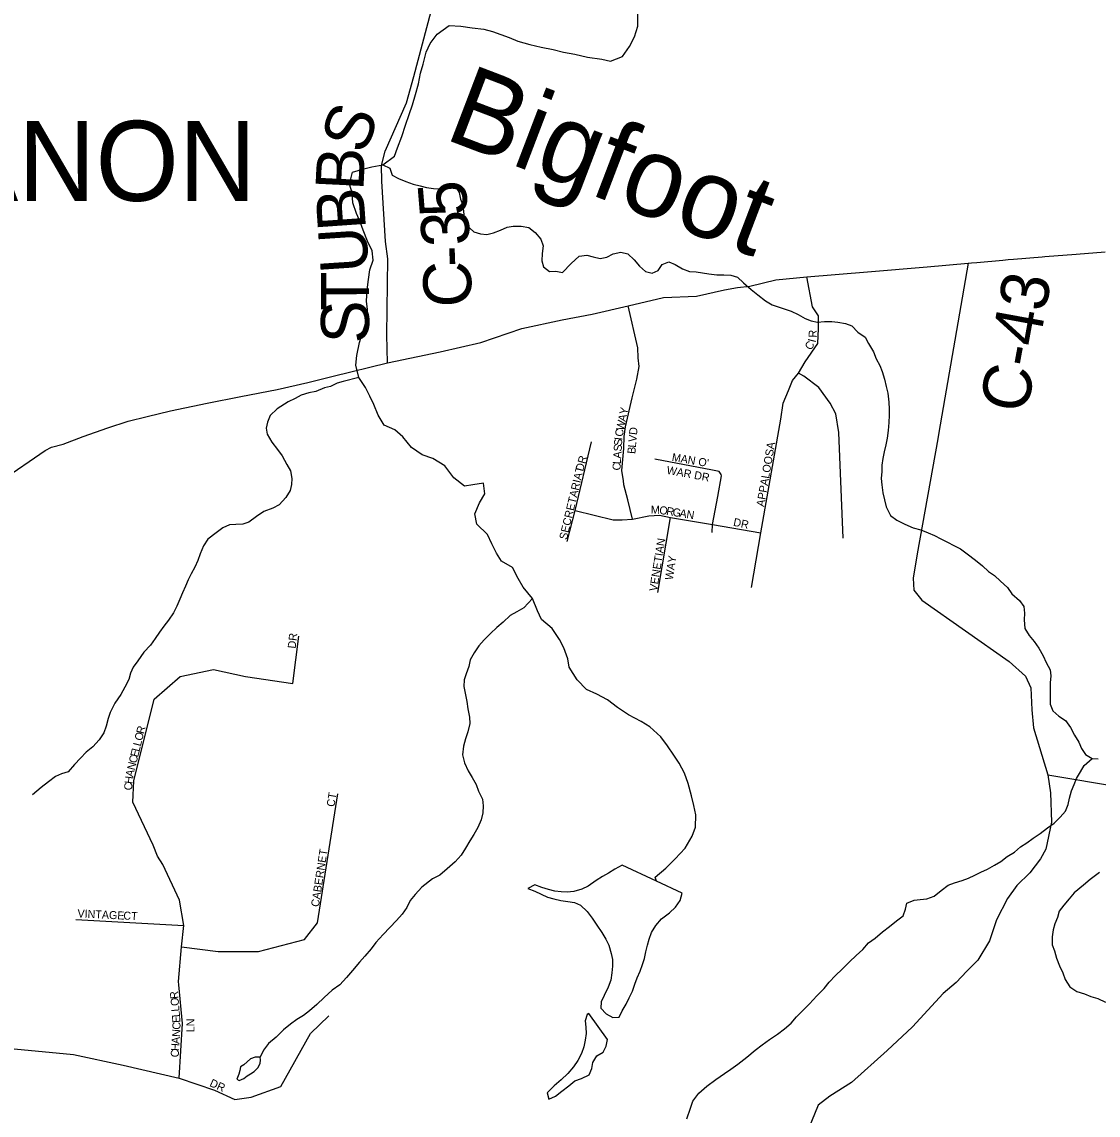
# Model space of a CAD drawing. Extents: x 0 to 1064, y 0 to 440.
# Drawn here: x 262 to 282.37, y 137.59 to 158.29 of the extents above; entities that cross this region are included whole.
import ezdxf

# ---------------------------------------------------------------- set-up
doc = ezdxf.new("R2010")
doc.units = 0
for name, color, linetype in [('GM_X_Corporation_Text', 7, 'Continuous'), ('GM_X_County_Road', 7, 'Continuous'), ('GM_X_County_Road_Text', 7, 'Continuous'), ('GM_X_Minor_Lake', 7, 'Continuous'), ('GM_X_Minor_River', 7, 'Continuous'), ('GM_X_Minor_River_Text', 7, 'Continuous'), ('GM_X_Township_Subdivision', 7, 'Continuous'), ('GM_X_Township_Subdivision_Text', 7, 'Continuous'), ('GM_X_US_Route', 7, 'Continuous')]:
    doc.layers.add(name, color=color, linetype=linetype)

msp = doc.modelspace()

# ---------------------------------------------------------------- linework, layer by layer
at = {"layer": 'GM_X_County_Road'}
for points in [[(268.922, 151.834), (268.911, 152.363), (268.926, 153.803), (268.884, 154.131), (268.814, 155.269), (268.808, 155.566), (268.874, 155.838), (269.28, 156.754), (269.417, 157.25), (270.05, 159.636), (270.083, 159.76), (270.092, 159.792)], [(279.912, 153.719), (279.357, 150.517)], [(279.357, 150.517), (279.336, 150.395), (278.942, 148.22), (278.87, 147.757), (278.884, 147.529), (279.036, 147.344), (280.683, 146.182), (280.996, 145.906), (281.099, 145.684), (281.114, 145.266), (281.147, 144.924), (281.416, 144.036)], [(281.416, 144.036), (281.469, 143.697), (281.484, 143.142), (281.382, 142.63), (281.276, 142.445), (281.074, 142.182), (280.834, 141.94), (280.652, 141.693), (280.448, 141.294), (280.315, 140.891), (280.096, 140.526), (279.883, 140.317), (279.684, 140.108), (279.437, 139.899), (278.858, 139.268), (278.374, 138.818), (277.7, 138.21), (277.292, 137.954), (277.074, 137.783), (276.889, 137.336), (276.705, 136.92), (276.372, 136.151)], [(281.416, 144.036), (285.679, 143.325), (286.329, 143.197), (286.936, 142.983), (287.197, 142.77), (287.478, 142.111), (288.849, 137.822), (288.947, 137.59), (289.024, 137.462), (289.152, 137.301), (289.315, 137.123), (289.326, 137.108)]]:
    msp.add_lwpolyline(points, dxfattribs=at)
at = {"layer": 'GM_X_Minor_Lake'}
msp.add_line((272.733, 139.521), (272.702, 139.497), dxfattribs=at)
for points in [[(273.362, 142.327), (273.223, 142.247), (273.106, 142.176), (272.99, 142.111), (272.867, 142.034), (272.719, 141.927), (272.596, 141.874), (272.45, 141.828), (272.322, 141.812), (272.206, 141.82), (272.085, 141.834), (271.97, 141.866), (271.843, 141.904), (271.71, 141.955), (271.575, 141.884), (271.708, 141.833), (271.829, 141.777), (271.949, 141.72), (272.071, 141.688), (272.204, 141.656), (272.331, 141.635), (272.458, 141.621), (272.573, 141.571), (272.699, 141.447), (272.794, 141.324), (272.883, 141.189), (272.978, 141.054), (273.055, 140.925), (273.107, 140.809), (273.154, 140.656), (273.176, 140.54), (273.18, 140.413), (273.166, 140.285), (273.145, 140.152), (273.094, 140.019), (273.019, 139.862), (272.962, 139.736), (272.96, 139.62), (273.057, 139.515)], [(274.009, 142.024), (273.362, 142.327)], [(273.057, 139.515), (273.188, 139.44), (273.304, 139.451), (273.36, 139.571), (273.435, 139.698), (273.492, 139.812), (273.555, 139.939), (273.6, 140.072), (273.644, 140.193), (273.701, 140.319), (273.746, 140.446), (273.784, 140.561), (273.811, 140.688), (273.843, 140.809), (273.875, 140.924), (273.92, 141.051), (274.001, 141.183), (274.107, 141.309), (274.255, 141.422), (274.372, 141.53), (274.459, 141.656), (274.498, 141.795), (274.009, 142.024)], [(272.702, 139.497), (272.664, 139.382), (272.674, 139.26), (272.678, 139.139), (272.664, 139.011), (272.638, 138.89), (272.593, 138.763), (272.524, 138.631), (272.443, 138.511), (272.331, 138.385), (272.208, 138.265), (272.072, 138.152), (271.942, 138.014), (271.977, 137.898), (272.099, 137.951), (272.222, 138.046), (272.352, 138.147), (272.469, 138.243), (272.591, 138.289), (272.738, 138.36), (272.789, 138.475), (272.809, 138.59), (272.884, 138.716), (273.001, 138.787), (273.057, 138.902), (273.084, 139.023), (272.733, 139.521)], [(266.138, 138.508), (266.124, 138.441), (266.11, 138.369), (266.071, 138.278), (266.113, 138.253), (266.199, 138.287), (266.267, 138.34), (266.329, 138.375), (266.397, 138.422), (266.466, 138.487), (266.51, 138.571), (266.518, 138.644), (266.514, 138.693)], [(266.514, 138.693), (266.416, 138.689), (266.33, 138.661), (266.262, 138.602), (266.2, 138.549), (266.138, 138.508)]]:
    msp.add_lwpolyline(points, dxfattribs=at)
at = {"layer": 'GM_X_Minor_River'}
for points in [[(271.064, 158.049), (271.221, 157.99), (271.389, 157.919), (271.613, 157.859), (271.83, 157.805), (272.054, 157.763), (272.254, 157.715), (272.466, 157.674), (272.708, 157.619), (272.98, 157.582), (273.144, 157.541), (273.365, 157.633), (273.498, 157.818), (273.594, 158.004), (273.66, 158.203), (273.649, 158.737)], [(274.009, 142.024), (273.986, 142.096), (274.191, 142.267), (274.366, 142.445), (274.554, 142.647), (274.688, 142.875), (274.747, 143.043), (274.759, 143.28), (274.715, 143.457), (274.677, 143.64), (274.61, 143.873), (274.542, 144.069), (274.443, 144.254), (274.338, 144.408), (274.221, 144.587), (274.091, 144.754), (273.883, 144.942), (273.721, 145.043), (273.481, 145.171), (273.272, 145.309), (273.087, 145.454), (272.883, 145.562), (272.685, 145.652), (272.513, 145.833), (272.361, 146.073), (272.335, 146.232), (272.255, 146.441), (272.174, 146.594), (272.039, 146.804), (271.837, 146.973), (271.762, 147.139), (271.665, 147.373), (271.488, 147.59), (271.395, 147.75), (271.284, 147.959), (271.081, 148.08), (270.981, 148.234), (270.894, 148.406), (270.814, 148.584), (270.612, 148.778), (270.575, 148.973), (270.659, 149.184), (270.761, 149.357), (270.736, 149.558), (270.534, 149.527), (270.381, 149.5), (270.179, 149.657), (270.008, 149.886), (269.78, 150.02), (269.575, 150.092), (269.378, 150.23), (269.213, 150.435), (269.058, 150.566), (268.86, 150.656), (268.743, 150.841), (268.663, 151.044), (268.588, 151.204), (268.507, 151.364), (268.378, 151.555), (268.323, 151.787), (268.34, 151.969), (268.389, 152.217), (268.455, 152.422), (268.535, 152.675), (268.545, 152.845), (268.525, 153.003), (268.537, 153.216), (268.56, 153.409), (268.589, 153.591), (268.648, 153.778), (268.629, 153.954), (268.542, 154.133), (268.462, 154.347), (268.406, 154.501), (268.337, 154.66), (268.263, 154.863), (268.249, 155.051), (268.199, 155.217), (268.259, 155.44), (268.474, 155.507), (268.627, 155.54), (268.835, 155.583), (269.052, 155.742), (269.111, 155.905), (269.195, 156.115), (269.262, 156.332), (269.328, 156.531), (269.394, 156.718), (269.453, 156.911), (269.507, 157.116), (269.543, 157.315), (269.596, 157.484), (269.65, 157.714), (269.728, 157.876), (269.86, 158.055), (270.089, 158.219), (270.308, 158.207), (270.52, 158.172), (270.744, 158.148), (270.908, 158.107), (271.064, 158.049)], [(268.835, 155.583), (268.965, 155.517), (269.012, 155.383), (269.126, 155.32), (269.265, 155.263), (269.404, 155.218), (269.537, 155.186), (269.658, 155.154), (269.792, 155.133), (269.919, 155.125), (270.066, 155.159), (270.2, 155.181), (270.277, 155.059), (270.305, 154.931), (270.346, 154.815), (270.362, 154.699), (270.372, 154.577), (270.406, 154.449), (270.556, 154.313), (270.683, 154.275), (270.798, 154.261), (270.927, 154.295), (271.061, 154.347), (271.184, 154.4), (271.3, 154.423), (271.452, 154.42), (271.597, 154.394), (271.717, 154.301), (271.824, 154.177), (271.865, 154.049), (271.85, 153.904), (271.842, 153.764), (271.87, 153.648), (271.984, 153.561), (272.106, 153.571), (272.233, 153.545), (272.394, 153.713), (272.548, 153.85), (272.695, 153.872), (272.816, 153.84), (272.943, 153.807), (273.071, 153.836), (273.194, 153.894), (273.334, 153.929), (273.467, 153.896), (273.587, 153.785), (273.688, 153.662), (273.802, 153.563), (273.929, 153.53), (274.046, 153.583), (274.12, 153.697), (274.243, 153.744), (274.363, 153.693), (274.502, 153.612), (274.635, 153.562), (274.762, 153.553), (274.884, 153.539), (275.005, 153.519), (275.151, 153.499), (275.284, 153.497), (275.418, 153.494), (275.545, 153.456), (275.659, 153.345), (275.802, 153.221), (275.928, 153.122), (276.072, 153.004), (276.199, 152.929), (276.314, 152.891), (276.447, 152.852), (276.562, 152.814), (276.694, 152.745), (276.827, 152.67), (276.941, 152.626), (277.057, 152.606), (277.19, 152.616), (277.33, 152.613), (277.446, 152.605), (277.591, 152.579), (277.706, 152.534), (277.825, 152.411), (277.958, 152.318), (278.022, 152.201), (278.117, 152.042), (278.169, 151.907), (278.24, 151.785), (278.281, 151.669), (278.327, 151.522), (278.361, 151.388), (278.39, 151.26), (278.411, 151.089), (278.415, 150.956), (278.413, 150.84), (278.411, 150.707), (278.396, 150.555), (278.375, 150.409), (278.349, 150.282), (278.322, 150.149), (278.296, 150.022), (278.275, 149.895), (278.274, 149.779), (278.265, 149.646)], [(268.378, 151.555), (268.083, 151.479), (267.967, 151.45), (267.844, 151.385), (267.728, 151.363), (267.563, 151.292), (267.429, 151.264), (267.288, 151.224), (267.172, 151.159), (267.043, 151.094), (266.834, 150.964), (266.698, 150.838), (266.647, 150.711), (266.627, 150.596), (266.644, 150.481), (266.732, 150.333), (266.839, 150.192), (266.929, 150.075), (267.017, 149.91), (267.082, 149.787), (267.11, 149.647), (267.102, 149.532), (267.076, 149.417), (266.994, 149.284), (266.87, 149.147), (266.748, 149.082), (266.582, 149.017), (266.441, 148.922), (266.299, 148.815), (266.183, 148.781), (266.049, 148.771), (265.928, 148.767), (265.805, 148.708), (265.676, 148.613), (265.522, 148.494), (265.441, 148.367), (265.377, 148.216), (265.333, 148.089), (265.276, 147.969), (265.207, 147.842), (265.15, 147.728), (265.1, 147.607), (265.043, 147.48), (264.992, 147.36), (264.935, 147.227), (264.872, 147.1), (264.773, 146.962), (264.686, 146.848), (264.605, 146.734), (264.524, 146.614), (264.437, 146.488), (264.307, 146.356), (264.194, 146.194), (264.107, 146.074), (264.057, 145.959), (264.024, 145.838), (263.949, 145.693), (263.874, 145.555), (263.762, 145.392), (263.674, 145.218), (263.635, 145.103), (263.596, 144.958), (263.552, 144.831), (263.464, 144.698), (263.346, 144.567), (263.217, 144.465), (263.112, 144.352), (262.994, 144.232), (262.877, 144.094), (262.754, 144.054), (262.638, 144.007), (262.503, 143.906), (262.367, 143.798), (262.2, 143.655)], [(278.265, 149.646), (278.275, 149.524), (278.297, 149.372), (278.325, 149.238), (278.36, 149.11), (278.442, 148.944), (278.562, 148.857), (278.713, 148.782), (278.87, 148.713), (279.015, 148.674), (279.154, 148.617), (279.274, 148.566), (279.395, 148.504), (279.522, 148.441), (279.636, 148.378), (279.763, 148.31), (279.889, 148.216), (280.051, 148.098), (280.183, 147.993), (280.296, 147.882), (280.411, 147.807), (280.524, 147.702), (280.656, 147.584), (280.739, 147.462), (280.883, 147.338), (280.966, 147.221), (280.976, 147.093), (280.968, 146.972), (280.984, 146.808), (281.066, 146.673), (281.156, 146.556), (281.245, 146.433), (281.327, 146.286), (281.386, 146.163), (281.463, 146.022), (281.473, 145.907), (281.465, 145.779), (281.462, 145.639), (281.46, 145.506), (281.464, 145.372), (281.51, 145.244), (281.624, 145.145), (281.751, 145.064), (281.846, 144.929), (281.922, 144.788), (282.005, 144.653), (282.058, 144.536), (282.129, 144.42), (282.255, 144.345), (282.371, 144.337)], [(271.665, 147.373), (271.5, 147.196), (271.371, 147.119), (271.243, 147.054), (271.107, 146.922), (270.99, 146.821), (270.872, 146.713), (270.749, 146.588), (270.649, 146.474), (270.562, 146.342), (270.487, 146.215), (270.46, 146.088), (270.41, 145.949), (270.371, 145.834), (270.363, 145.707), (270.391, 145.579), (270.419, 145.426), (270.441, 145.286), (270.475, 145.128), (270.479, 145.006), (270.44, 144.849), (270.395, 144.716), (270.362, 144.577), (270.341, 144.413), (270.381, 144.261), (270.446, 144.114), (270.522, 143.985), (270.599, 143.85), (270.646, 143.728), (270.716, 143.575), (270.732, 143.447), (270.724, 143.319), (270.691, 143.186), (270.628, 143.041), (270.553, 142.909), (270.478, 142.789), (270.397, 142.65), (270.315, 142.518), (270.204, 142.386), (270.05, 142.255), (269.908, 142.136), (269.773, 142.065), (269.57, 141.91), (269.446, 141.772), (269.347, 141.658), (269.284, 141.526), (269.196, 141.4), (269.091, 141.28), (268.967, 141.148), (268.837, 141.016), (268.701, 140.861), (268.614, 140.74), (268.49, 140.603), (268.391, 140.489), (268.26, 140.333), (268.143, 140.201), (268.019, 140.063), (267.871, 139.962), (267.723, 139.819), (267.581, 139.688), (267.445, 139.568), (267.328, 139.479), (267.205, 139.402), (267.088, 139.319), (266.953, 139.211), (266.811, 139.068), (266.669, 138.949), (266.575, 138.823), (266.514, 138.693)], [(278.679, 141.364), (278.724, 141.491), (278.75, 141.606), (278.885, 141.665), (279.001, 141.675), (279.129, 141.691), (279.269, 141.737), (279.399, 141.845), (279.534, 141.946), (279.65, 141.993), (279.797, 142.033), (279.919, 142.079), (280.036, 142.138), (280.152, 142.191), (280.275, 142.25), (280.41, 142.327), (280.526, 142.392), (280.65, 142.487), (280.785, 142.57), (280.902, 142.671), (281.019, 142.748), (281.142, 142.838), (281.271, 142.927), (281.413, 143.034), (281.536, 143.123), (281.653, 143.237), (281.752, 143.35), (281.803, 143.477), (281.829, 143.592), (281.868, 143.731), (281.913, 143.852), (281.963, 143.967), (282.038, 144.093), (282.107, 144.214), (282.255, 144.345)], [(282.395, 142.186), (282.217, 142.055), (282.093, 141.948), (281.915, 141.805), (281.822, 141.691), (281.722, 141.571), (281.635, 141.457), (281.603, 141.336), (281.552, 141.215), (281.52, 141.1), (281.499, 140.967), (281.497, 140.821), (281.544, 140.705), (281.584, 140.564), (281.636, 140.418), (281.701, 140.289), (281.747, 140.161), (281.836, 140.02), (281.968, 139.932), (282.114, 139.888), (282.234, 139.843), (282.367, 139.805), (282.512, 139.735)], [(274.584, 137.523), (274.655, 137.728), (274.699, 137.861), (274.811, 138.011), (274.966, 138.142), (275.132, 138.267), (275.298, 138.38), (275.421, 138.463), (275.55, 138.558), (275.722, 138.689), (275.877, 138.827), (276.012, 138.928), (276.148, 139.029), (276.301, 139.13), (276.431, 139.231), (276.56, 139.338), (276.659, 139.452), (276.783, 139.578), (276.907, 139.703), (277.049, 139.853), (277.185, 139.99), (277.278, 140.11), (277.402, 140.236), (277.526, 140.356), (277.662, 140.493), (277.791, 140.613), (277.915, 140.732), (278.026, 140.858), (278.149, 140.947), (278.291, 141.066), (278.421, 141.168), (278.556, 141.269), (278.679, 141.364)]]:
    msp.add_lwpolyline(points, dxfattribs=at)
at = {"layer": 'GM_X_Township_Subdivision'}
for points in [[(275.807, 147.581), (275.988, 148.618), (276.362, 150.764), (276.407, 151.07), (276.509, 151.307), (276.588, 151.5), (276.701, 151.636), (276.826, 151.851), (277.064, 152.202), (277.075, 152.485), (277.075, 152.723), (276.962, 152.893), (276.856, 153.464)], [(273.559, 148.872), (273.466, 149.238), (273.391, 149.523), (273.385, 149.604), (273.367, 149.716), (273.354, 149.796), (273.391, 150.212), (273.398, 150.436), (273.422, 150.622), (273.553, 151.174), (273.64, 151.521), (273.683, 151.763), (273.664, 151.925), (273.658, 152.117), (273.476, 152.914)], [(277.545, 148.515), (277.46, 150.515), (277.403, 150.866), (277.301, 151.07), (277.086, 151.364), (276.803, 151.579), (276.701, 151.636)], [(272.324, 148.453), (272.473, 149.039), (272.784, 150.337)], [(275.064, 148.624), (275.073, 148.773), (275.172, 149.303), (275.24, 149.697), (275.237, 149.719), (275.222, 149.741), (275.2, 149.778), (275.07, 149.803), (273.978, 150.007)], [(272.473, 149.039), (273.193, 148.859), (273.36, 148.859), (273.559, 148.872), (273.869, 148.94), (274.068, 148.953), (274.279, 148.909), (275.073, 148.773), (275.988, 148.618)], [(274.036, 147.486), (274.279, 148.909)], [(264.97, 140.061), (264.964, 140.126), (265.02, 140.782), (265.065, 141.186), (264.986, 141.662), (264.669, 142.34), (264.569, 142.495), (264.486, 142.703), (264.1, 143.518), (264.123, 143.922), (264.504, 145.47), (264.997, 145.896), (265.625, 146.03), (266.231, 145.896), (267.127, 145.766), (267.24, 146.659)], [(265.02, 140.782), (265.715, 140.692), (266.478, 140.692), (267.352, 140.916), (267.594, 141.236), (267.98, 143.675)], [(263.024, 141.298), (265.065, 141.186)], [(264.975, 138.292), (265.042, 139.33), (264.97, 140.061)], [(259.974, 138.427), (260.468, 138.696), (260.804, 138.831), (261.196, 138.903), (261.858, 138.847), (262.979, 138.741), (263.921, 138.539), (264.975, 138.292), (265.648, 138.068), (266.029, 137.888), (266.343, 137.933), (266.904, 138.135), (267.464, 139.139), (267.812, 139.475)]]:
    msp.add_lwpolyline(points, dxfattribs=at)
at = {"layer": 'GM_X_US_Route'}
msp.add_lwpolyline([(261.7, 149.66), (262.14, 149.963), (262.444, 150.173), (262.561, 150.236), (262.781, 150.297), (263.162, 150.438), (263.628, 150.6), (264.015, 150.729), (264.37, 150.816), (264.816, 150.925), (265.507, 151.069), (266.148, 151.196), (266.833, 151.328), (267.414, 151.463), (267.891, 151.583), (268.922, 151.834), (269.915, 152.041), (270.685, 152.22), (271.466, 152.485), (272.224, 152.65), (272.792, 152.757), (273.476, 152.914), (274.143, 153.07), (274.768, 153.092), (275.3, 153.216), (275.544, 153.258), (275.776, 153.282), (276.271, 153.402), (276.856, 153.464), (278.005, 153.555), (279.133, 153.653), (279.912, 153.719), (279.974, 153.725), (280.073, 153.734), (280.568, 153.779), (280.618, 153.784), (280.667, 153.788), (280.766, 153.796), (281.311, 153.841), (281.361, 153.845), (281.955, 153.893), (282.5, 153.937)], dxfattribs=at)

# ---------------------------------------------------------------- texts
at = {"layer": 'GM_X_Corporation_Text'}
msp.add_text('SOUTH LEBANON', height=1.51515, rotation=0, dxfattribs=at).set_placement((249.097, 154.898))
at = {"layer": 'GM_X_County_Road_Text'}
for s, height, rotation, p in [('S', 0.909, 69.4401, (268.485, 155.753)), ('B', 0.909, 87.1887, (268.463, 155.08)), ('5', 0.909, 94.6988, (270.446, 154.638)), ('B', 0.909, 93.9809, (268.515, 154.364)), ('3', 0.909, 94.2782, (270.488, 154.073)), ('U', 0.909, 93.7587, (268.567, 153.562)), ('-', 0.909, 92.116, (270.504, 153.662)), ('C', 0.909, 90.3201, (270.509, 152.885)), ('T', 0.909, 90.1572, (268.571, 152.819)), ('C-43', 0.9091, 79.6329, (281.017, 150.852)), ('S', 0.909, 90, (268.571, 152.203))]:
    msp.add_text(s, height=height, rotation=rotation, dxfattribs=at).set_placement(p)
at = {"layer": 'GM_X_Minor_River_Text'}
msp.add_text('Bigfoot', height=1.5151, rotation=339.1168, dxfattribs=at).set_placement((269.965, 156.083))
at = {"layer": 'GM_X_Township_Subdivision_Text'}
for s, height, rotation, p in [('R', 0.152, 87.5704, (277.04, 152.308)), ('C', 0.152, 57.2867, (276.933, 152.06)), ('I', 0.152, 75.9732, (277.019, 152.21)), ('Y', 0.152, 77.9135, (273.455, 150.842)), ('W', 0.152, 77.9581, (273.391, 150.542)), ('A', 0.152, 77.9098, (273.427, 150.712)), ('C', 0.152, 79.719, (273.37, 150.426)), ('V', 0.152, 85.1637, (273.63, 150.33)), ('D', 0.152, 83.737, (273.641, 150.462)), ('S', 0.152, 86.3685, (273.351, 150.151)), ('S', 0.152, 86.3791, (273.357, 150.257)), ('I', 0.152, 84.2633, (273.364, 150.362)), ('B', 0.152, 85.3815, (273.611, 150.105)), ('L', 0.152, 85.3498, (273.621, 150.224)), ('APPALOOSA', 0.1515, 80.1941, (276.048, 149.101)), ('DR', 0.1515, 74.474, (272.622, 149.771)), ('L', 0.152, 86.3685, (273.335, 149.911)), ('A', 0.152, 86.3673, (273.342, 150.018)), ("MAN O'", 0.1515, 350.3357, (274.294, 149.978)), ('SECRETARIAT', 0.15152, 76.6918, (272.315, 148.476)), ('C', 0.152, 86.3555, (273.328, 149.792)), ('WAR DR', 0.1515, 349.5065, (274.194, 149.735)), ('M', 0.152, 358.7978, (273.902, 148.978)), ('O', 0.152, 352.5036, (274.058, 148.975)), ('R', 0.152, 350.7572, (274.189, 148.958)), ('G', 0.152, 350.7353, (274.307, 148.939)), ('A', 0.152, 350.7162, (274.439, 148.917)), ('N', 0.152, 350.7288, (274.57, 148.896)), ('DR', 0.1515, 348.1183, (275.455, 148.751)), ('VENETIAN', 0.1515, 80.9408, (274.021, 147.501)), ('WAY', 0.1515, 81.1168, (274.319, 147.714)), ('DR', 0.1515, 83.6638, (267.181, 146.42)), ('R', 0.152, 75.7863, (264.309, 144.8)), ('L', 0.152, 75.7863, (264.25, 144.567)), ('O', 0.152, 75.7863, (264.276, 144.67)), ('E', 0.152, 75.7863, (264.198, 144.36)), ('L', 0.152, 75.7863, (264.224, 144.464)), ('N', 0.152, 75.7863, (264.135, 144.115)), ('C', 0.152, 75.7863, (264.168, 144.244)), ('A', 0.152, 78.1552, (264.108, 143.986)), ('C', 0.152, 87.6311, (264.088, 143.74)), ('H', 0.152, 82.8931, (264.092, 143.857)), ('CT', 0.1515, 80.5436, (267.915, 143.421)), ('CABERNET', 0.1515, 81.3152, (267.621, 141.528)), ('VINTAGE', 0.1515, 357.2313, (263.051, 141.338)), ('CT', 0.1515, 356.8215, (263.918, 141.298)), ('R', 0.152, 95.0823, (264.965, 139.801)), ('O', 0.152, 95.0777, (264.977, 139.668)), ('L', 0.152, 95.0945, (264.986, 139.561)), ('L', 0.152, 95.0445, (264.996, 139.455)), ('E', 0.152, 93.9806, (265.003, 139.346)), ('C', 0.152, 88.1768, (265, 139.209)), ('LN', 0.1515, 90, (265.266, 139.163)), ('A', 0.152, 86.4798, (264.983, 138.938)), ('N', 0.152, 86.4798, (264.992, 139.071)), ('H', 0.152, 86.4798, (264.975, 138.805)), ('C', 0.152, 86.4767, (264.968, 138.685)), ('DR', 0.1515, 336.0409, (265.541, 138.149))]:
    msp.add_text(s, height=height, rotation=rotation, dxfattribs=at).set_placement(p)

doc.saveas('drawing.dxf')
